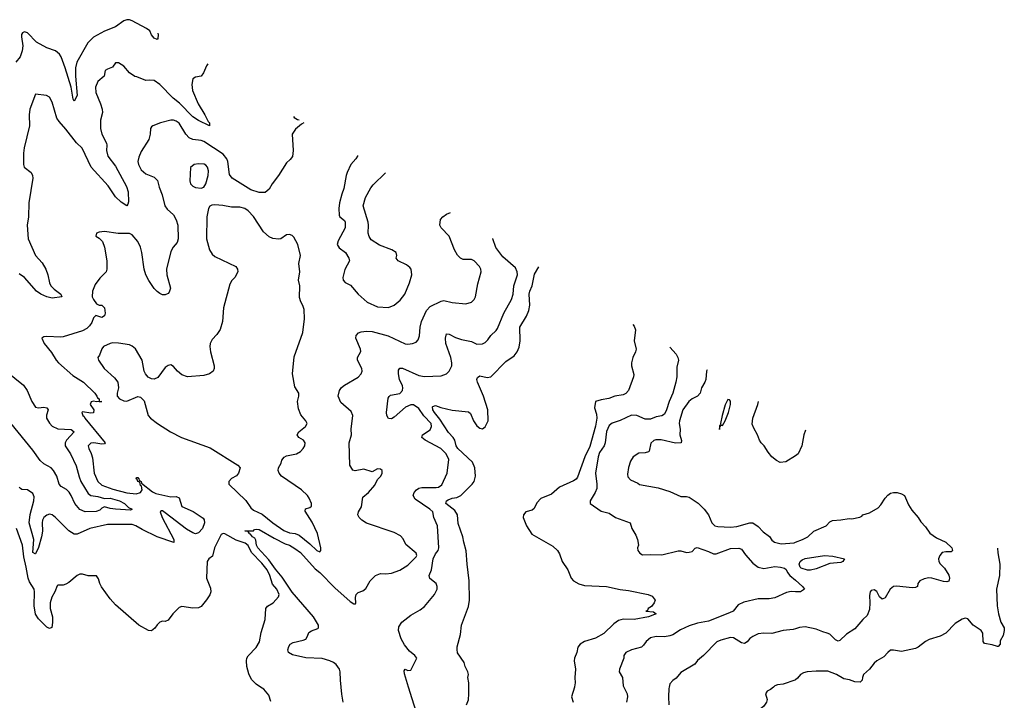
# Model space of a CAD drawing. Header units: inches. Extents: x 1384664 to 1536621, y 460766 to 646467.
# Tile 310 of 488: x 1504374 to 1511515, y 549904 to 554839. Entities that reach past the tile are written whole.
import ezdxf

# ---------------------------------------------------------------- set-up
doc = ezdxf.new("R2010")
doc.units = ezdxf.units.IN
doc.header["$MEASUREMENT"] = 0
for name, color, linetype in [('B5504', 7, 'Continuous'), ('B5505', 7, 'Continuous'), ('B5515', 7, 'Continuous')]:
    doc.layers.add(name, color=color, linetype=linetype)

msp = doc.modelspace()

# ---------------------------------------------------------------- linework, layer by layer
at = {"layer": 'B5504', "color": 5}
for points, elevation in [([(1506194.6, 549894.6), (1506181.7, 549941.7), (1506143.8, 549983.8), (1506120.7, 550000)], 680), ([(1506719.1, 549890), (1506710, 549948.7), (1506704.9, 550000)], 660), ([(1507330, 549569.6), (1507194.6, 550000)], 640), ([(1507615, 549870), (1507630, 549906.8), (1507632.5, 549950), (1507631.6, 550000)], 620), ([(1508398.2, 550000), (1508374.9, 549930), (1508388, 549890)], 620), ([(1508755.4, 550000), (1508780.3, 549950), (1508783.1, 549930), (1508774, 549890)], 640), ([(1509084, 550000), (1509081.4, 549990), (1509079.8, 549930), (1509082, 549870)], 660), ([(1509841, 550000), (1509818.3, 549981.7), (1509796, 549970), (1509782.8, 549950), (1509794, 549910), (1509790.8, 549890), (1509770, 549861.2), (1509731.3, 549830), (1509731.3, 549810), (1509742, 549770), (1509758, 549750), (1509790, 549722.8), (1509810.3, 549690.3), (1509821.4, 549681.4), (1509850, 549667.6), (1509918.8, 549650), (1510000, 549581.9)], 680)]:
    msp.add_lwpolyline(points, dxfattribs=dict(at, elevation=elevation))
at = {"layer": 'B5505', "color": 5}
for points, elevation in [([(1505376.3, 554740.8), (1505378.8, 554730), (1505376.7, 554703.3), (1505370, 554694.5), (1505350, 554705.4), (1505330, 554728.3), (1505318.3, 554758.3), (1505294.7, 554774.7), (1505190, 554829.8), (1505170, 554838.3), (1505150, 554838.9), (1505130, 554829.7), (1505070, 554787.8), (1504990, 554756.2), (1504908.7, 554711.3), (1504869.5, 554670.5), (1504788.6, 554530), (1504780.1, 554490), (1504778.1, 554430), (1504790.2, 554290), (1504770, 554249), (1504762.5, 554262.5), (1504746.8, 554350), (1504704.9, 554490), (1504674.8, 554570), (1504662.2, 554590), (1504633.7, 554613.7), (1504570, 554634.7), (1504495.5, 554675.5), (1504430, 554742.9), (1504410, 554751.5), (1504395.2, 554744.8), (1504387.8, 554732.2), (1504386.3, 554713.7), (1504397.4, 554650), (1504392.9, 554612.9), (1504378.6, 554570), (1504346, 554530)], 620), ([(1505739.4, 554518.2), (1505730, 554505.2), (1505707.1, 554452.9), (1505690.6, 554430), (1505650, 554421.6), (1505630, 554409.2), (1505622.9, 554370), (1505626.5, 554326.5), (1505668.2, 554230), (1505718, 554150), (1505740.5, 554100.5), (1505750.2, 554090), (1505751.8, 554068.2), (1505670, 554107.2), (1505630, 554134.5), (1505534, 554234), (1505486.3, 554270), (1505390, 554368), (1505350, 554397.2), (1505318.4, 554401.6), (1505290, 554398), (1505224.7, 554424.7), (1505210, 554426), (1505170, 554454), (1505130, 554502), (1505090, 554527), (1505070, 554525.2), (1505046.2, 554493.8), (1505010, 554480.9), (1504994.8, 554470), (1504986, 554430), (1504940.3, 554390), (1504923.8, 554350), (1504925.4, 554310), (1504961.2, 554230), (1504972.9, 554190), (1504974, 554166), (1504959.2, 554110), (1504960.6, 554050), (1504970, 554008.5), (1505003, 553943), (1505006.3, 553930), (1505004.1, 553890), (1505013.8, 553850), (1505070, 553776.5), (1505148.8, 553630), (1505160.4, 553590), (1505162.8, 553517.2), (1505159.1, 553500.9), (1505150.4, 553489.6), (1505110, 553516.2), (1505070, 553555.1), (1505014.7, 553634.7), (1504892.5, 553770), (1504826.4, 553906.4), (1504786.1, 553946.1), (1504710, 554044.1), (1504659.7, 554099.7), (1504644.1, 554124.1), (1504610, 554241.2), (1504590, 554277), (1504568, 554290), (1504490, 554298), (1504446.6, 554190), (1504442.4, 554150), (1504446.3, 554070), (1504406.1, 553910), (1504400.9, 553870), (1504402, 553790), (1504407.2, 553770), (1504457, 553730), (1504467.4, 553710), (1504469.1, 553690), (1504440.2, 553510), (1504438, 553410), (1504428.8, 553348.8), (1504435.3, 553250), (1504488.1, 553130), (1504536.3, 553076.3), (1504564.9, 553030), (1504578.7, 552990), (1504590.4, 552930), (1504600.4, 552910), (1504624.2, 552884.2), (1504672.7, 552850), (1504680.7, 552830), (1504610, 552820.6), (1504570, 552828.8), (1504526.3, 552850), (1504497.2, 552870), (1504410, 552969.9), (1504370, 552995.8)], 640), ([(1506360, 554137.7), (1506363.8, 554130), (1506390, 554114.9), (1506401.3, 554112.4)], 660), ([(1506434.4, 554092.2), (1506434, 554090), (1506417.8, 554082.2), (1506375, 554045), (1506351.3, 554010), (1506358.5, 553890), (1506353.3, 553846.7), (1506335.9, 553824.1), (1506310, 553802), (1506250, 553708.7), (1506204, 553650), (1506183, 553610), (1506155, 553585), (1506110, 553585.3), (1506050, 553605), (1505915.6, 553690), (1505896.9, 553716.9), (1505884.3, 553810), (1505875.2, 553830), (1505850, 553863.4), (1505710, 553955), (1505690, 553962.4), (1505630, 553971.3), (1505603.5, 553983.5), (1505578.5, 554010), (1505530, 554088.2), (1505510, 554103.5), (1505490, 554110.9), (1505470, 554110.9), (1505395.5, 554090), (1505339.1, 554070), (1505330, 554062.9), (1505322.8, 554050), (1505320.9, 554010), (1505310.4, 553970), (1505256.1, 553883.9), (1505237.6, 553842.4), (1505231.3, 553810), (1505234.7, 553790), (1505255.6, 553750), (1505290, 553722.4), (1505350, 553696.1), (1505373.9, 553673.9), (1505385.2, 553625.2), (1505408.2, 553568.2), (1505426.7, 553490), (1505444.7, 553464.7), (1505490, 553423.7), (1505508.7, 553388.7), (1505521.2, 553350), (1505524.5, 553250), (1505515.5, 553224.5), (1505486.7, 553190), (1505470, 553157), (1505438, 553030), (1505440.6, 552990), (1505466.7, 552893.3), (1505457.2, 552862.8), (1505450, 552852.7), (1505430, 552844.5), (1505410, 552845.1), (1505390, 552853.3), (1505370, 552867.8), (1505350, 552891.1), (1505310, 552948.8), (1505288.8, 552988.8), (1505277.5, 553030), (1505261, 553150), (1505250.4, 553190), (1505230.2, 553230.2), (1505190, 553279.9), (1505170, 553289.3), (1505087.6, 553287.6), (1504990, 553302), (1504950, 553299), (1504932, 553290), (1504926, 553270), (1504950, 553256), (1504975.5, 553230), (1504988.7, 553188.7), (1505005.7, 553090), (1505007.2, 553030), (1505000.3, 553010), (1504955.2, 552964.8), (1504920.4, 552919.6), (1504902.7, 552870), (1504900.2, 552830), (1504908.4, 552810), (1504930, 552778.9), (1504950, 552770.2), (1504970.1, 552770.1), (1504990.2, 552750.2), (1504995.2, 552710), (1504989.2, 552690.8), (1504970, 552679.2), (1504926.6, 552693.4), (1504910, 552678), (1504896.6, 552643.4), (1504880.7, 552619.3), (1504860.4, 552599.6), (1504830, 552583.1), (1504690, 552540.5), (1504670, 552537.7), (1504570, 552542.6), (1504550, 552539.6), (1504534, 552530), (1504552, 552490), (1504605.1, 552425.1), (1504637.6, 552370), (1504655.1, 552350), (1504759.8, 552259.8), (1504836.5, 552210), (1504918.9, 552130), (1504934.6, 552110), (1504937.5, 552097.5), (1504950.4, 552090), (1504950.8, 552070.8), (1504970.7, 552070), (1504930, 552068.7), (1504910, 552074), (1504891.6, 552068.4), (1504884.7, 552050), (1504910.7, 552010.7), (1504910, 551988.7), (1504890, 551985.2), (1504830, 551995.3), (1504824.7, 551990), (1504832, 551970), (1504842, 551962), (1504846.8, 551950), (1504994.8, 551770), (1504990, 551764), (1504970, 551760.7), (1504911.5, 551771.5), (1504890.5, 551769.5), (1504870.7, 551750), (1504874.4, 551730), (1504893.5, 551693.5), (1504903.2, 551663.2), (1504915.4, 551550), (1504941.1, 551490), (1504970, 551464.5), (1505050, 551434.7), (1505152, 551408), (1505218.5, 551401.5), (1505249.6, 551410), (1505261.6, 551430), (1505257.2, 551457.2), (1505250, 551462), (1505245.2, 551485.2), (1505230, 551489.5), (1505226.2, 551506.2), (1505219, 551510), (1505221.2, 551518.8), (1505230, 551518.8), (1505238.8, 551510), (1505240.7, 551500.7), (1505254.8, 551490), (1505258, 551478), (1505336.4, 551416.4), (1505362.6, 551402.6), (1505470, 551379.6), (1505510, 551380.6), (1505530, 551372), (1505550.3, 551310), (1505632.8, 551272.8), (1505705.1, 551225.1), (1505712.8, 551212.8), (1505714, 551190), (1505699.5, 551150), (1505670, 551117.2), (1505650, 551111.6), (1505630, 551117.5), (1505584.8, 551144.8), (1505430, 551263.7), (1505410, 551277.2), (1505402.8, 551277.2), (1505392, 551270), (1505406.9, 551230), (1505491, 551070), (1505492.6, 551047.4), (1505370, 551090.5), (1505262.9, 551142.9), (1505217.5, 551170), (1505190, 551178.1), (1505010, 551179.9), (1504883.6, 551150), (1504790, 551109.7), (1504770, 551108.5), (1504730, 551133.7), (1504634, 551230), (1504610, 551248.4), (1504590, 551253.2), (1504570, 551247.6), (1504550, 551228.4), (1504540.5, 551210), (1504536.1, 551190), (1504539.1, 551130), (1504533.1, 551090), (1504510, 551011.3), (1504490, 550965.6), (1504486.3, 550966.3), (1504470, 550975.3), (1504476.9, 551070), (1504443.1, 551190), (1504449, 551251), (1504477.4, 551350), (1504478.4, 551378.4), (1504470, 551402.9), (1504430, 551429.7), (1504390, 551433.6), (1504380.4, 551440.4), (1504370, 551449.5)], 660), ([(1506823.6, 553853.5), (1506823.1, 553850), (1506812, 553830), (1506776.5, 553790), (1506748.4, 553730), (1506741.3, 553710), (1506725.8, 553614.2), (1506710, 553573.2), (1506694.4, 553510), (1506688.9, 553468.9), (1506690, 553422), (1506696, 553410), (1506730, 553382), (1506734, 553370), (1506733.4, 553330), (1506684, 553236), (1506677.6, 553210), (1506690, 553184.9), (1506737.3, 553150), (1506761, 553110), (1506766, 553090), (1506732, 553028), (1506717.1, 552970), (1506719.1, 552950), (1506733.8, 552933.8), (1506773.5, 552913.5), (1506829.3, 552849.3), (1506893.7, 552790), (1506970, 552757.8), (1507050, 552751.7), (1507090, 552769), (1507134.1, 552805.9), (1507167.4, 552850), (1507200.4, 552930), (1507217.4, 552990), (1507213.3, 553030), (1507203.1, 553043.1), (1507180.3, 553060.3), (1507118, 553090), (1507105.2, 553110), (1507109, 553130), (1507104, 553150), (1507074, 553170), (1506983.9, 553203.9), (1506923.5, 553243.5), (1506908.1, 553268.1), (1506901.3, 553290), (1506904.2, 553350), (1506900.5, 553370), (1506866, 553490), (1506882.7, 553550), (1506920.4, 553619.6), (1506937.7, 553642.3), (1507027.8, 553728.4)], 680), ([(1506704.9, 550000), (1506699.9, 550050), (1506699.5, 550110), (1506694.1, 550130), (1506670, 550162.7), (1506650, 550178.2), (1506624, 550190), (1506566.8, 550206.8), (1506450, 550212.5), (1506352.8, 550232.8), (1506323.6, 550250), (1506318.7, 550270), (1506325.3, 550294.7), (1506335.1, 550310), (1506356.6, 550323.4), (1506430, 550339), (1506450, 550347.4), (1506462.6, 550370), (1506470, 550396.3), (1506490, 550408.5), (1506535.2, 550424.8), (1506540.9, 550430), (1506541.1, 550450), (1506504.7, 550510), (1506350, 550688.2), (1506277.8, 550797.8), (1506230, 550853.7), (1506182, 550922), (1506102.2, 551010), (1506091.1, 551030), (1506086.1, 551066.1), (1506078.8, 551078.8), (1506062.7, 551090), (1506048.2, 551108.2), (1506038, 551110), (1506038, 551118), (1506029.2, 551129.2), (1506008, 551132), (1506070, 551134), (1506078, 551142), (1506090, 551144.7), (1506110, 551142.8), (1506219.5, 551079.5), (1506298.8, 551038.8), (1506330.7, 551030), (1506370, 551005.5), (1506410, 550974.6), (1506518.1, 550858.1), (1506551.9, 550830), (1506660.4, 550720.4), (1506770, 550619.5), (1506796.6, 550603.4), (1506810, 550604.7), (1506811.3, 550608.7), (1506809.6, 550650), (1506815.1, 550670), (1506830, 550684.9), (1506862, 550698), (1506885.1, 550714.9), (1506916.2, 550770), (1506955.1, 550810), (1506990, 550823.1), (1507030, 550821.2), (1507070, 550826.2), (1507130, 550848.3), (1507190, 550884.4), (1507250, 550944.9), (1507253.2, 550953.2), (1507249.3, 550970), (1507174.9, 551034.9), (1507154.5, 551074.5), (1507136.3, 551096.3), (1507090, 551120.2), (1506889.3, 551189.3), (1506856.2, 551210), (1506837, 551230), (1506826.3, 551250), (1506832.3, 551270), (1506853.1, 551306.9), (1506862.7, 551377.3), (1506904.5, 551410), (1506950, 551464), (1506970, 551506), (1506994, 551530), (1507002, 551550), (1507002, 551570), (1506990, 551579), (1506970, 551581.2), (1506930, 551561.2), (1506870, 551580.7), (1506808.2, 551568.2), (1506790, 551571.8), (1506768.7, 551610), (1506763.6, 551770), (1506781.7, 551830), (1506778, 551870), (1506789.6, 551970), (1506777, 551997), (1506703.3, 552063.3), (1506684.7, 552110), (1506694.3, 552150), (1506708.7, 552171.3), (1506730, 552188.8), (1506830, 552246.4), (1506851.6, 552270), (1506858.4, 552290), (1506856.2, 552310), (1506825.1, 552370), (1506823.7, 552390), (1506847.5, 552432.5), (1506846.3, 552450), (1506811.5, 552530), (1506814, 552550), (1506831.1, 552568.9), (1506850, 552576), (1506890, 552580.7), (1506930, 552578.2), (1507047.4, 552547.4), (1507170, 552488.9), (1507190, 552485.7), (1507222, 552490), (1507250, 552501.6), (1507263.5, 552516.5), (1507273.7, 552546.3), (1507277.6, 552610), (1507288.7, 552650), (1507323.5, 552730), (1507350, 552758.6), (1507430, 552796.9), (1507450, 552802.3), (1507510, 552789.1), (1507610, 552778.3), (1507650, 552790.3), (1507669.7, 552810), (1507679.7, 552830), (1507696.3, 552923.7), (1507721.3, 553010), (1507718.7, 553030), (1507709.6, 553050), (1507670, 553089.6), (1507650, 553100.7), (1507590, 553099.5), (1507570, 553109.5), (1507550, 553132), (1507527.2, 553170), (1507489, 553269), (1507431.8, 553330), (1507421.6, 553350), (1507426, 553390), (1507442, 553410), (1507469.4, 553430), (1507498.5, 553439.8)], 660), ([(1507194.6, 550000), (1507164.7, 550095.3), (1507162.9, 550117.1), (1507169.5, 550130.5), (1507190, 550121.3), (1507210, 550122), (1507213.7, 550126.3), (1507254.7, 550210), (1507240.5, 550230), (1507200.6, 550260.6), (1507165.4, 550305.4), (1507140.2, 550350), (1507120.8, 550410), (1507124.4, 550435.6), (1507145.7, 550470), (1507210, 550520.7), (1507279.5, 550560.5), (1507310, 550585), (1507383.2, 550670), (1507401.5, 550710), (1507401.5, 550730), (1507394, 550750), (1507347.8, 550787.8), (1507342.8, 550810), (1507360.6, 550850), (1507373.8, 550930), (1507390, 550966.7), (1507408.4, 550990), (1507414.3, 551010), (1507405.1, 551170), (1507378.3, 551230), (1507369.4, 551270), (1507347.6, 551290), (1507243, 551363), (1507228.1, 551390), (1507234.1, 551410), (1507252, 551430), (1507270, 551441.7), (1507290, 551446.7), (1507393.5, 551446.5), (1507411.5, 551450), (1507434.7, 551465.3), (1507474.6, 551550), (1507485.7, 551650), (1507467.7, 551690), (1507428.6, 551730), (1507315, 551790), (1507290.9, 551810), (1507295.4, 551830), (1507350, 551865.4), (1507361.3, 551890), (1507357.6, 551910), (1507306.1, 551966.1), (1507270, 552019.8), (1507230, 552045.4), (1507210, 552047.5), (1507172.8, 552030), (1507090, 551957.7), (1507070, 551946), (1507050, 551946.6), (1507035.8, 551970), (1507034.7, 551990), (1507046.4, 552093.6), (1507052.7, 552107.3), (1507063.9, 552116.1), (1507130, 552128.2), (1507150.7, 552150), (1507153.6, 552170), (1507150, 552185.2), (1507128.9, 552230), (1507120.3, 552270), (1507122.4, 552297.6), (1507130, 552312.2), (1507150, 552311.6), (1507270, 552259.3), (1507310, 552252), (1507430, 552256), (1507468.7, 552271.3), (1507487.8, 552290), (1507508.4, 552330), (1507508.7, 552350), (1507499.8, 552390), (1507464.8, 552490), (1507462, 552530), (1507470, 552560.7), (1507490, 552559.5), (1507535.2, 552535.2), (1507579, 552519), (1507650, 552505.3), (1507690, 552485.5), (1507731.6, 552488.4), (1507750, 552498), (1507770, 552517.6), (1507791.4, 552548.6), (1507830, 552584.2), (1507840.4, 552599.6), (1507885.7, 552710), (1507940.2, 552810), (1507952.2, 552850), (1507958.2, 552910), (1507983.5, 552990), (1507983.1, 553010), (1507970, 553038.9), (1507879, 553119), (1507826.1, 553186.1), (1507804.7, 553250), (1507804.9, 553252)], 640), ([(1507631.6, 550000), (1507631.1, 550031.1), (1507625.2, 550070), (1507629, 550090), (1507624, 550110), (1507603.7, 550150), (1507597, 550177), (1507550, 550248.7), (1507547.3, 550272.7), (1507547.3, 550292.7), (1507570, 550382), (1507579, 550450), (1507630, 550583.8), (1507637.2, 550630), (1507634.8, 550770), (1507618.3, 550890), (1507612.1, 550987.9), (1507594.9, 551050), (1507589, 551090), (1507553.9, 551186.1), (1507548.3, 551250), (1507530, 551279.2), (1507465.8, 551330), (1507468.9, 551350), (1507481.8, 551358.2), (1507510, 551369), (1507545.1, 551374.9), (1507574.6, 551390), (1507656, 551470), (1507670.7, 551490), (1507680.8, 551530), (1507674.2, 551590), (1507659, 551630), (1507550.8, 551730), (1507539.8, 551750), (1507529.8, 551790), (1507517.4, 551810), (1507484.8, 551844.8), (1507421.8, 551941.8), (1507381.3, 551990), (1507370.9, 552010), (1507369, 552031), (1507370, 552034), (1507390, 552041.7), (1507427.5, 552027.5), (1507510, 552007.4), (1507630, 551996.3), (1507642.9, 551982.9), (1507666, 551930), (1507690, 551893.7), (1507710, 551877.6), (1507730, 551873), (1507750, 551888), (1507770.5, 551929.5), (1507769.9, 552009.9), (1507736.8, 552110), (1507693.3, 552210), (1507689.8, 552230), (1507694.5, 552245.5), (1507710, 552256), (1507763.5, 552243.5), (1507790, 552250.2), (1507900.5, 552359.5), (1507959, 552401), (1507980.9, 552430), (1507995.5, 552464.5), (1508004.6, 552510), (1508002.5, 552610), (1508048.9, 552690), (1508066.2, 552730), (1508074, 552770), (1508069.3, 552850), (1508073, 552870), (1508091.4, 552910), (1508106.8, 552993.2), (1508138.2, 553047.7)], 620), ([(1508820.4, 552629.5), (1508830, 552616.4), (1508840.3, 552590), (1508831.2, 552510), (1508845.2, 552450), (1508840.8, 552430), (1508820.8, 552390), (1508810.3, 552350), (1508810.3, 552330), (1508827.5, 552267.5), (1508825.1, 552250), (1508790.1, 552150), (1508770, 552128.3), (1508750, 552119.1), (1508690.9, 552109.1), (1508646.7, 552093.3), (1508590, 552083.5), (1508550.7, 552070), (1508544, 552024), (1508558.4, 551978.4), (1508560.3, 551950), (1508550, 551892), (1508510, 551744), (1508473.6, 551670), (1508419.1, 551520.9), (1508410, 551508.6), (1508390, 551495.8), (1508290, 551448.5), (1508230, 551399), (1508153.9, 551366.1), (1508124.5, 551335.5), (1508105.5, 551294.5), (1508090, 551283), (1508044.9, 551270), (1508026.7, 551250), (1508024.4, 551230), (1508048.5, 551170), (1508089.3, 551109.3), (1508240.5, 551020.5), (1508274.9, 550990), (1508290, 550966.8), (1508309.3, 550909.3), (1508348.5, 550850), (1508373.4, 550790), (1508390.4, 550770.4), (1508429.2, 550749.2), (1508470, 550736.5), (1508630, 550730.3), (1508728.1, 550708.1), (1508790, 550700.3), (1508932.3, 550672.3), (1508959.9, 550659.9), (1508982.4, 550630), (1508974.9, 550610), (1508955.6, 550584.4), (1508930.8, 550570), (1508926, 550554), (1508914, 550550), (1508970, 550545.5), (1508990, 550529.8), (1508935.5, 550510), (1508831, 550491), (1508750, 550492.8), (1508717.9, 550482.1), (1508682.4, 550457.6), (1508610, 550387.8), (1508550, 550355.2), (1508470.4, 550330), (1508438.4, 550310), (1508422.3, 550290), (1508414.7, 550250), (1508397.6, 550210), (1508395.5, 550190), (1508406.2, 550130), (1508400.3, 550070), (1508403.2, 550030), (1508398.6, 550001.4), (1508398.2, 550000)], 620), ([(1504061.9, 552461.9), (1504401.9, 552190), (1504428.4, 552150), (1504461.1, 552070), (1504490, 552030.2), (1504510, 552025.3), (1504550, 552028.5), (1504570, 552023.6), (1504579.7, 552010), (1504568.5, 551971.5), (1504569, 551950), (1504590, 551913.2), (1504610, 551892.7), (1504650, 551872.1), (1504748.4, 551868.4), (1504770, 551850.3), (1504714.2, 551790), (1504703.9, 551770), (1504703.7, 551750), (1504741.5, 551690), (1504782.9, 551602.9), (1504804.3, 551524.3), (1504818.4, 551490), (1504870, 551404.4), (1504890, 551390.1), (1504905.9, 551385.9), (1504941.6, 551381.6), (1504990, 551366.7), (1505030, 551369.4), (1505098.7, 551350), (1505135.4, 551330), (1505162.7, 551302.7), (1505190.6, 551290), (1505178, 551282), (1505068.9, 551288.9), (1505030, 551294.6), (1504990, 551307.7), (1504970, 551297.2), (1504956.3, 551283.7), (1504928.2, 551271.8), (1504850, 551270.7), (1504810, 551287.1), (1504774, 551330), (1504747.8, 551390), (1504733, 551413), (1504713.2, 551433.2), (1504674.2, 551454.2), (1504659.4, 551470), (1504642.4, 551530), (1504619.9, 551570), (1504602.8, 551590), (1504550, 551619.8), (1504523.4, 551643.4), (1504470, 551718.1), (1504310, 551914)], 640), ([(1509088.2, 552465.3), (1509133.9, 552413.9), (1509147.1, 552390), (1509151.4, 552370), (1509139.4, 552320.6), (1509140.2, 552250), (1509132.8, 552210), (1509110, 552131.5), (1509084, 552070), (1509065.7, 552010), (1509050, 551979.5), (1509030, 551965.6), (1508990, 551959.6), (1508950, 551942.6), (1508910, 551942.2), (1508850, 551969.8), (1508810, 551971.6), (1508730, 551931.6), (1508670, 551912.4), (1508650, 551897.4), (1508630, 551853.2), (1508619.5, 551770), (1508612.2, 551750), (1508580.2, 551699.8), (1508569.1, 551670), (1508549.2, 551550), (1508559.8, 551470), (1508559.5, 551440.5), (1508548.5, 551410), (1508510.4, 551350), (1508510.5, 551330.5), (1508590, 551274.9), (1508650, 551260.4), (1508696, 551230), (1508800.7, 551190), (1508813.4, 551150), (1508842.3, 551102.3), (1508854.9, 551070), (1508861.1, 551030), (1508855.3, 551010), (1508857.6, 550990), (1508870.4, 550970), (1508890, 550959), (1508950, 550962.2), (1509030, 550957.6), (1509150, 550986.9), (1509170, 550987.2), (1509210, 550976.4), (1509230, 550977.6), (1509250, 550983.8), (1509273.4, 551006.6), (1509288.5, 551011.5), (1509370, 550982.9), (1509405.7, 550965.7), (1509425.4, 550965.4), (1509530, 551005), (1509590, 551007.3), (1509610, 550998.9), (1509637.9, 550957.9), (1509690, 550898.7), (1509730, 550868.9), (1509770, 550860.3), (1509850, 550873.6), (1509891.3, 550870), (1509921.2, 550861.2), (1509932.9, 550852.9), (1509942.6, 550830), (1509958.4, 550810), (1510000, 550773.9)], 640), ([(1509359.3, 552299.1), (1509355.2, 552290), (1509350.9, 552229.1), (1509344, 552210), (1509318.5, 552170), (1509308.2, 552131.8), (1509290.2, 552109.8), (1509250.6, 552090), (1509227, 552070), (1509183.2, 552010), (1509158.9, 551930), (1509157, 551910), (1509163.1, 551870), (1509161.3, 551830), (1509172.7, 551787.3), (1509170.7, 551770), (1509130, 551768.9), (1509026.6, 551793.4), (1508988.2, 551791.8), (1508973.4, 551786.6), (1508950.4, 551769.6), (1508939.3, 551710), (1508934.7, 551705.3), (1508910, 551699.2), (1508863.2, 551696.8), (1508822.4, 551670), (1508802.8, 551637.2), (1508788.2, 551591.8), (1508782.8, 551542.8), (1508785.5, 551525.5), (1508803.2, 551503.2), (1508858, 551478), (1508870, 551468), (1509005.3, 551445.3), (1509090, 551417), (1509170, 551380.7), (1509210, 551382), (1509230, 551376.5), (1509294.3, 551334.3), (1509339.1, 551290), (1509369, 551250), (1509394.4, 551190), (1509414.8, 551170), (1509436.1, 551163.9), (1509530, 551158.3), (1509575, 551165), (1509670, 551191.6), (1509690, 551190.2), (1509730, 551163.2), (1509765.1, 551125.1), (1509811, 551091), (1509830, 551064.2), (1509848.4, 551050), (1509897.7, 551037.7), (1509990, 551046.8), (1510000, 551050.6)], 660), ([(1510000, 551677.3), (1509930, 551632), (1509888.3, 551628.3), (1509862, 551642), (1509829.7, 551670), (1509802.3, 551702.3), (1509772.6, 551750), (1509752.6, 551770), (1509738.9, 551790), (1509724.4, 551830), (1509697.2, 551877.2), (1509686.3, 551906.3), (1509690.8, 551950), (1509728.4, 552050), (1509732, 552070), (1509732, 552070.6)], 660), ([(1506120.7, 550000), (1506090, 550021.6), (1506055.8, 550055.8), (1506036.6, 550096.6), (1506022.4, 550150), (1506018.7, 550190), (1506021.1, 550210), (1506030, 550225.5), (1506090, 550286.4), (1506112.6, 550327.4), (1506124.7, 550395.3), (1506153.6, 550490), (1506158.4, 550570), (1506172.5, 550587.5), (1506212, 550610), (1506250, 550654.8), (1506256.3, 550670), (1506239.2, 550710), (1506206.9, 550746.9), (1506188.6, 550810), (1506168.5, 550850), (1506130, 550898.6), (1506055.2, 550975.2), (1506030, 551026), (1506010, 551043), (1505944.2, 551064.2), (1505862.6, 551110), (1505850, 551114.1), (1505834.7, 551105.3), (1505785.9, 551010), (1505772.2, 550950), (1505745.5, 550930), (1505733.7, 550910), (1505728.2, 550790), (1505758.1, 550718.1), (1505760.5, 550690), (1505752.4, 550667.6), (1505730, 550632.5), (1505690, 550583.9), (1505670, 550573.5), (1505630, 550572.7), (1505550, 550584.4), (1505530, 550577.8), (1505484, 550530), (1505450, 550486), (1505430, 550476.3), (1505410, 550476.9), (1505390, 550469.7), (1505370, 550451.8), (1505353.4, 550426.6), (1505331.2, 550408.8), (1505308.7, 550410), (1505238.6, 550450), (1505070, 550596.7), (1505030, 550640.4), (1504966.6, 550726.6), (1504955, 550750), (1504945.6, 550785.6), (1504930, 550807.1), (1504870, 550806.6), (1504830, 550818), (1504810, 550817.6), (1504790.3, 550809.7), (1504730, 550757.2), (1504710, 550745.2), (1504690, 550739), (1504650, 550739), (1504646, 550734), (1504629.1, 550690), (1504607.6, 550652.4), (1504595.1, 550610), (1504594, 550570), (1504611.7, 550510), (1504613, 550467), (1504607.9, 550432.1), (1504590, 550424.5), (1504570, 550434), (1504510, 550493.8), (1504489.4, 550529.4), (1504478.2, 550590), (1504481.7, 550690), (1504478.3, 550710), (1504444.1, 550764.1), (1504434.7, 550790), (1504422.3, 550870), (1504404.2, 550944.2), (1504393.5, 551030), (1504350.4, 551150.4)], 680), ([(1510000, 550691.3), (1509970, 550692.3), (1509934.2, 550685.8), (1509850, 550646.2), (1509810, 550640.7), (1509730, 550640.2), (1509624.6, 550615.4), (1509584.5, 550595.5), (1509548.6, 550551.4), (1509522.9, 550537.1), (1509370, 550477.8), (1509290, 550464.4), (1509230, 550443.1), (1509166, 550414), (1509110, 550378.9), (1509090, 550371.6), (1509050, 550365.1), (1508990, 550365.6), (1508950, 550356.9), (1508916.3, 550330), (1508897.4, 550302.6), (1508882.8, 550290), (1508810, 550271), (1508770.8, 550250), (1508756, 550230), (1508754.8, 550210), (1508724.4, 550130), (1508722.4, 550110), (1508744.9, 550070), (1508750.4, 550010), (1508755.4, 550000)], 640), ([(1510000, 550421.9), (1509983.4, 550416.6), (1509910, 550409.6), (1509830, 550389.6), (1509770, 550390.9), (1509730, 550386), (1509690, 550366.9), (1509670, 550351.3), (1509650, 550327.3), (1509630, 550314.7), (1509610, 550319.7), (1509550, 550357.2), (1509530, 550360.4), (1509459.2, 550340.8), (1509430, 550327), (1509332.3, 550227.7), (1509290, 550191.5), (1509270, 550166), (1509170, 550104.7), (1509135.6, 550064.4), (1509110, 550046.9), (1509090, 550022.9), (1509084, 550000)], 660), ([(1510000, 550053.5), (1509994.8, 550050), (1509910, 550020.5), (1509870, 550015.4), (1509851.6, 550008.4), (1509841, 550000)], 680)]:
    msp.add_lwpolyline(points, dxfattribs=dict(at, elevation=elevation))
at = {"layer": 'B5505', "color": 5, "elevation": 680}
for points in [[(1505670, 553795), (1505638.8, 553790), (1505612.2, 553767.8), (1505607.4, 553670), (1505613.4, 553650), (1505630, 553632), (1505650, 553622.4), (1505690, 553616.5), (1505710, 553625.7), (1505724.7, 553650), (1505741.4, 553710), (1505742.9, 553742.9), (1505736.3, 553770), (1505724.4, 553784.4), (1505710.9, 553790.9)], [(1505790, 553496.8), (1505766.5, 553493.5), (1505753.1, 553486.9), (1505742.6, 553470), (1505731.3, 553410), (1505729.2, 553249.2), (1505750.3, 553170), (1505770, 553139.5), (1505790, 553122.6), (1505940.7, 553050), (1505953.4, 553030), (1505956.3, 553010), (1505933.4, 552970), (1505911.8, 552948.2), (1505899.3, 552920.7), (1505852.7, 552750), (1505846, 552650), (1505827.2, 552592.8), (1505803.6, 552556.4), (1505770, 552519.3), (1505754.4, 552490), (1505752.2, 552470), (1505757, 552430), (1505785.5, 552330), (1505784.9, 552310), (1505777.3, 552290), (1505751.3, 552270), (1505710, 552259.7), (1505590, 552249.7), (1505550, 552264.2), (1505519.6, 552290), (1505490, 552324.5), (1505470, 552336.2), (1505450, 552332), (1505430, 552317), (1505375.4, 552244.6), (1505350, 552233.3), (1505330, 552234.7), (1505306.4, 552246.4), (1505286.6, 552270), (1505277.7, 552290), (1505261.8, 552370), (1505212.9, 552452.9), (1505190, 552472.9), (1505170, 552480.7), (1505090, 552494.3), (1505050, 552496.2), (1505030, 552492.3), (1504983.1, 552470), (1504968.7, 552451.3), (1504952.6, 552407.4), (1504940.5, 552390), (1504946.4, 552370), (1504986, 552310), (1505061.7, 552241.7), (1505085.3, 552210), (1505091.4, 552170), (1505081.5, 552130), (1505081.3, 552110), (1505096.9, 552090), (1505130, 552074.7), (1505150, 552073.1), (1505230, 552106), (1505250, 552102), (1505276, 552076), (1505306.3, 551970), (1505322.4, 551950), (1505374, 551910), (1505466.9, 551850), (1505548.6, 551808.6), (1505754.8, 551734.8), (1505956.9, 551610), (1505973.1, 551590), (1505961.6, 551550), (1505947.4, 551532.6), (1505910, 551511.2), (1505890.3, 551490), (1505891.5, 551470), (1506013.4, 551353.4), (1506050, 551299), (1506070, 551283), (1506133, 551253), (1506209.7, 551189.7), (1506290, 551134.5), (1506330, 551119.4), (1506372.6, 551112.6), (1506400.3, 551100.3), (1506478.3, 551038.3), (1506530, 550989.3), (1506550, 550979.5), (1506558.3, 550990), (1506557.7, 551010), (1506533.5, 551113.5), (1506494.8, 551194.8), (1506445.6, 551274.4), (1506447, 551293), (1506478.9, 551301.1), (1506489.3, 551310.7), (1506489.4, 551330), (1506474, 551370), (1506460.7, 551390), (1506418.7, 551430), (1506273.3, 551530), (1506256.4, 551550), (1506248.6, 551570), (1506251.2, 551590), (1506270, 551624), (1506275.3, 551644.7), (1506292, 551668), (1506310, 551676.5), (1506382.7, 551690), (1506410, 551707.4), (1506431.1, 551730), (1506442, 551750), (1506445.6, 551770), (1506432, 551790), (1506399.5, 551810), (1506386, 551830), (1506398.7, 551850), (1506446.9, 551890), (1506458.3, 551910), (1506449.7, 551930), (1506414, 551974), (1506397, 552017), (1506389.6, 552070), (1506398.4, 552110), (1506398, 552130), (1506370, 552178), (1506353.3, 552270), (1506365.9, 552394.1), (1506427, 552570), (1506438.9, 552670), (1506438.3, 552738.3), (1506427.8, 552767.8), (1506412.1, 552792.1), (1506404.1, 552824.1), (1506406.6, 552910), (1506397, 552950), (1506405.4, 553010), (1506398.7, 553070), (1506409.6, 553130), (1506391.1, 553210), (1506362, 553262), (1506350, 553273.6), (1506330, 553280.7), (1506310, 553279.5), (1506268.9, 553251.1), (1506250, 553246.6), (1506210, 553252), (1506183.6, 553263.6), (1506141.5, 553301.5), (1506070, 553411.6), (1506030, 553454), (1506007.8, 553470), (1505970, 553480.5), (1505910, 553479.4), (1505847.6, 553492.4)], [(1509510, 552084.7), (1509490, 552045.6), (1509467.9, 551967.9), (1509456.4, 551910), (1509458.5, 551901.5), (1509450, 551897.2), (1509450, 551868), (1509452.9, 551887.1), (1509461.5, 551898.5), (1509470, 551896.4), (1509490, 551930.4), (1509513.8, 551990), (1509529.7, 552050), (1509530, 552074), (1509522, 552082)]]:
    msp.add_lwpolyline(points, close=True, dxfattribs=at)
at = {"layer": 'B5515', "color": 5}
for points, elevation in [([(1510072.6, 551861.8), (1510060.3, 551830), (1510046, 551750), (1510019.6, 551690), (1510000, 551677.3)], 660), ([(1510000, 551050.6), (1510051.8, 551070), (1510089.6, 551090), (1510133.3, 551130), (1510223, 551170), (1510250, 551197.1), (1510270, 551208.2), (1510328.2, 551211.8), (1510390, 551222), (1510410, 551220.7), (1510467.6, 551232.4), (1510481.2, 551238.8), (1510489.2, 551250), (1510536.6, 551263.4), (1510600.8, 551299.2), (1510619.8, 551320.2), (1510651.3, 551370), (1510670, 551391.8), (1510690, 551405.7), (1510710, 551411.3), (1510738, 551410), (1510770, 551400.3), (1510790, 551388), (1510821.1, 551321.1), (1510843.7, 551283.7), (1510890.8, 551230), (1510910, 551198), (1510942.3, 551162.3), (1510975.4, 551115.4), (1511023.1, 551083.1), (1511090.8, 551050.8), (1511133.1, 551010), (1511139.3, 550990), (1511135.8, 550984.2), (1511130, 550980.7), (1511090, 550981.1), (1511065.3, 550974.7), (1511046.1, 550953.9), (1511038.7, 550930), (1511040.3, 550910), (1511050, 550893.4), (1511081.8, 550861.8), (1511111.6, 550811.6), (1511118.4, 550790), (1511113, 550767), (1511097.2, 550762.8), (1511074.9, 550765.1), (1510990, 550789.7), (1510967.9, 550792.1), (1510934.4, 550785.6), (1510902.8, 550770), (1510887.7, 550750), (1510886, 550730), (1510870, 550722), (1510850, 550718.9), (1510732.7, 550732.7), (1510710.9, 550729.1), (1510686.9, 550710), (1510650, 550646.6), (1510630, 550638), (1510610, 550654), (1510590, 550694), (1510570, 550705.2), (1510550, 550701.2), (1510542, 550690), (1510536.1, 550663.9), (1510540.3, 550610), (1510536.7, 550563.3), (1510521.1, 550518.9), (1510489.2, 550490.8), (1510430, 550423), (1510370, 550382.9), (1510322.6, 550337.4), (1510310, 550333.3), (1510290, 550341.6), (1510250, 550382.9), (1510231.3, 550391.3), (1510199.3, 550399.3), (1510150, 550420.5), (1510070, 550436.2), (1510030, 550431.6), (1510000, 550421.9)], 660), ([(1511465.6, 551007.9), (1511467.8, 550972.2), (1511481.3, 550890), (1511480.2, 550810), (1511458.9, 550710), (1511464, 550590), (1511471.7, 550530), (1511490.3, 550470.3), (1511514, 550430), (1511514.8, 550410), (1511506, 550374), (1511485.4, 550334.6), (1511484.7, 550310), (1511470, 550295.3), (1511464.7, 550295.3), (1511427.2, 550307.2), (1511370, 550316), (1511361.6, 550330), (1511358.4, 550390), (1511347, 550410), (1511290, 550449.7), (1511250, 550494.3), (1511230, 550499.1), (1511210, 550493.3), (1511158.9, 550461.1), (1511090, 550392), (1511050, 550369.5), (1510970, 550345.1), (1510943, 550330), (1510890, 550288.2), (1510870, 550279.6), (1510770, 550258), (1510710, 550268.4), (1510690, 550266.6), (1510670, 550251.5), (1510641.3, 550218.7), (1510590.6, 550190), (1510570, 550173.3), (1510537.6, 550130), (1510494.6, 550090), (1510486.4, 550070), (1510484.9, 550050), (1510470, 550035.1), (1510430, 550038.9), (1510392.3, 550052.3), (1510350, 550059.1), (1510297.6, 550090), (1510234.7, 550114.7), (1510150, 550116.1), (1510084.7, 550110), (1510057.5, 550102.5), (1510037.1, 550090), (1510015.8, 550064.2), (1510000, 550053.5)], 680), ([(1510000, 550773.9), (1510050.5, 550730), (1510065.5, 550710), (1510036, 550690), (1510000, 550691.3)], 640)]:
    msp.add_lwpolyline(points, dxfattribs=dict(at, elevation=elevation))
at = {"layer": 'B5515', "color": 5, "elevation": 640}
msp.add_lwpolyline([(1510110, 550846.8), (1510086.9, 550846.9), (1510042.3, 550862.3), (1510034.3, 550870), (1510027.6, 550890), (1510034.2, 550910), (1510050, 550923.5), (1510070, 550932.4), (1510210, 550954.2), (1510270.2, 550950.2), (1510354.8, 550930), (1510344, 550910), (1510330, 550903), (1510250, 550895.8), (1510150, 550857.6)], close=True, dxfattribs=at)

doc.saveas('drawing.dxf')
